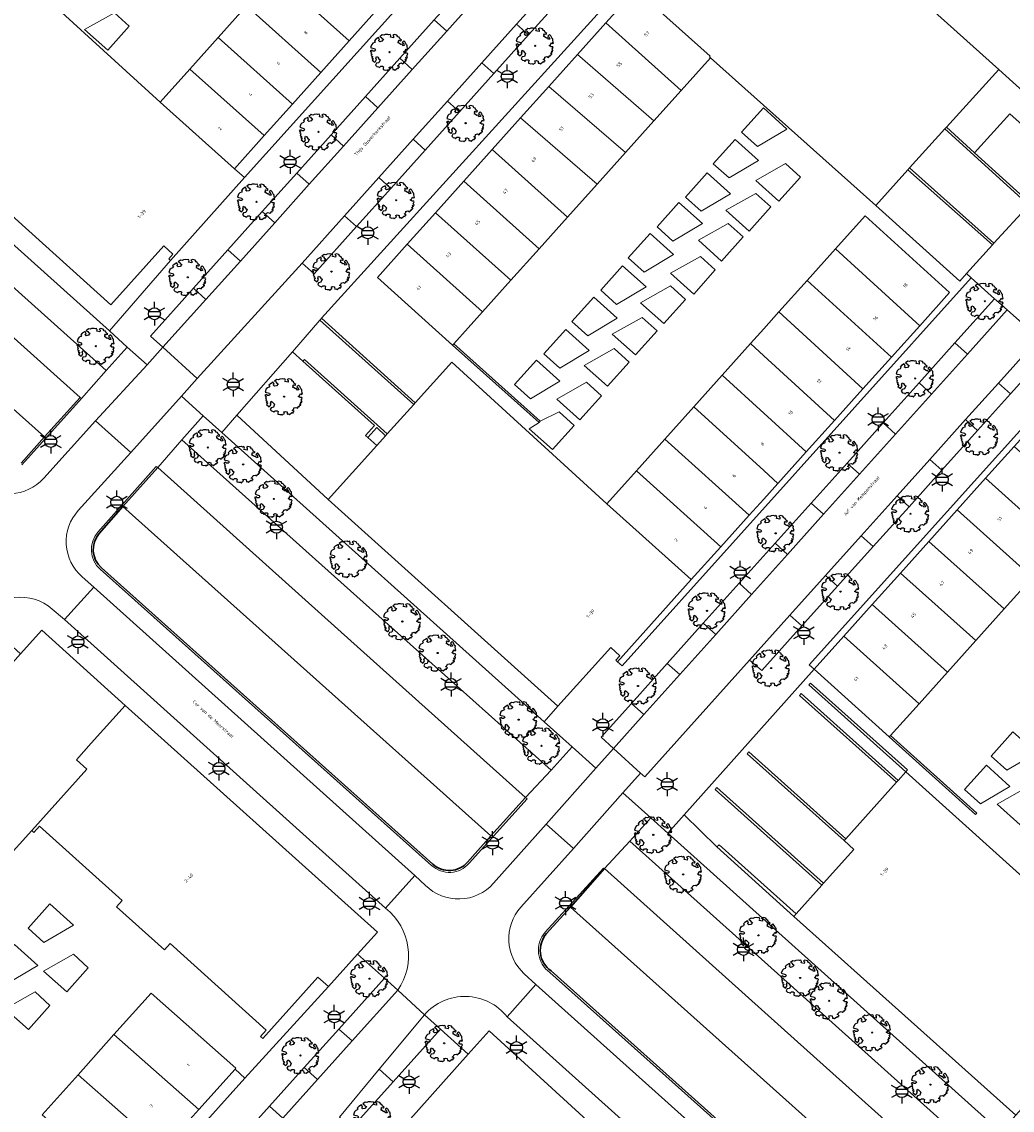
# Model space of a CAD drawing. Extents: x 105780 to 185197, y 477999 to 525027.
# Tile 335 of 562: x 107448 to 107553, y 479411 to 479526. Entities that reach past the tile are written whole.
import ezdxf
from ezdxf.enums import TextEntityAlignment as Align

# ---------------------------------------------------------------- set-up
doc = ezdxf.new("R2010")
doc.units = 0
for name, color, linetype, lineweight in [('B-GV-GR-BOOM-S', 252, 'Continuous', 25), ('B-RO-IE-MEUBILAIR_WEGMEUBILAIR-S', 252, 'Continuous', 25), ('B-RO-IE-TERREINAFSCHEIDING_KUNSTMATIG_SCHUTTING-G', 252, 'IE-TERREINAFSCHEIDING-KUNSTMATIG-DICHT', 18), ('B-WE-GK-KADEMUUR-G', 252, 'Continuous', 18), ('B-WE-GW-WATERGANG_SLOOT_INSTEEK-G', 252, 'Continuous', 30), ('B-XX-KG-KADASTRAAL_BEBOUWING-G', 252, 'Continuous', 20), ('B1-WE-OG-BEBOUWING-T18', 7, 'Continuous', 18), ('B1-WE-OG-TERREIN_ERF-GV', 252, 'Continuous', 18), ('B1-WE-OG-TOPOGRAFIE-T18', 10, 'Continuous', 18), ('B1-WE-VH-VERHARDING_ASFALT-GV', 252, 'Continuous', 18), ('B1-WE-VH-VERHARDING_BETONSTRAATSTEEN-GV', 252, 'Continuous', 18), ('B1-WE-VH-VERHARDING_HALFVERHARDING_GRIND-GV', 252, 'Continuous', 18)]:
    doc.layers.add(name, color=color, linetype=linetype, lineweight=lineweight)
doc.styles.add('NLCS-ISO', font='NLCS-ISO.ttf')
doc.styles.add('NLCS-ISO-M200-T18', font='NLCS-ISO.ttf', dxfattribs={"height": 0.36})
doc.linetypes.add('IE-TERREINAFSCHEIDING-KUNSTMATIG-DICHT', pattern='A,8,-1,[82,NLCS.SHX,S=0.75,R=90,X=0,Y=0],-1', length=10)

# ---------------------------------------------------------------- blocks, each defined once
blk = doc.blocks.new('B-SIE-WEG_LICHTMAST-SO')
at = {"ltscale": 0.1}
for p, q in [((0, 1.27), (0, 2.53)), ((-1.1, 0.63), (-2.19, 1.27)), ((1.1, 0.63), (2.19, 1.27)), ((-1.1, -0.63), (-2.19, -1.27)), ((0, -1.27), (0, -2.53)), ((1.1, -0.63), (2.19, -1.27))]:
    blk.add_line(p, q, dxfattribs=at)
at = {"flags": 128}
for points in [[(-1.16, 0.5), (1.16, 0.5)], [(-1.16, -0.5), (1.16, -0.5)]]:
    blk.add_lwpolyline(points, dxfattribs=at)
at = {"ltscale": 0.1}
blk.add_circle((0, 0), 1.27, dxfattribs=at)
at = {"style": 'NLCS-ISO'}
blk.add_attdef('TYPE', text='', height=1.8, dxfattribs=at).set_placement((0, 2.53), align=Align.BOTTOM_CENTER)
blk = doc.blocks.new('B-SGR-BOOM_06')
at = {"linetype": 'Continuous', "flags": 128}
blk.add_lwpolyline([(1.08, 1.41), (1.01, 1.58), (0.88, 1.63), (0.78, 1.81), (0.51, 1.88), (0.34, 1.81), (0.44, 1.71), (0.43, 1.52), (0.09, 1.59), (0.14, 1.73), (0.07, 1.88), (-0.06, 1.84), (-0.19, 1.88), (-0.46, 1.86), (-0.6, 1.79), (-0.78, 1.83), (-1.02, 1.64), (-0.85, 1.56), (-0.8, 1.46), (-0.63, 1.37), (-0.8, 1.16), (-1.02, 1.11), (-1.17, 1.24), (-1.05, 1.29), (-1.15, 1.54), (-1.45, 1.37), (-1.6, 1.21), (-1.52, 1.14), (-1.6, 1.01), (-1.77, 0.94), (-1.89, 0.82), (-2, 0.49), (-1.55, 0.37), (-1.48, 0.22), (-1.6, 0.12), (-1.8, 0.12), (-1.84, 0.22), (-2.04, 0.15), (-1.9, -0.07), (-1.97, -0.15), (-1.89, -0.22), (-1.95, -0.4), (-1.81, -0.47), (-1.89, -0.62), (-1.77, -0.64), (-1.72, -0.68), (-1.85, -0.84), (-1.57, -1.07), (-1.47, -0.97), (-1.38, -0.79), (-1.45, -0.7), (-1.37, -0.47), (-1.25, -0.54), (-1.12, -0.7), (-1, -0.8), (-1.12, -1.12), (-1.37, -1.17), (-1.47, -1.36), (-1.33, -1.51), (-1.13, -1.56), (-1.11, -1.61), (-1.08, -1.66), (-0.93, -1.49), (-0.73, -1.49), (-0.63, -1.56), (-0.68, -1.71), (-0.68, -1.84), (-0.46, -1.89), (-0.24, -1.88), (-0.19, -1.98), (-0.09, -1.86), (0.04, -1.79), (-0.02, -1.6), (0.11, -1.56), (0.31, -1.61), (0.34, -1.84), (0.46, -1.83), (0.58, -1.89), (0.83, -1.69), (0.95, -1.74), (0.93, -1.66), (1.06, -1.59), (0.96, -1.49), (0.85, -1.46), (1.03, -1.29), (1.05, -1.19), (1.26, -1.14), (1.42, -1.22), (1.51, -1.12), (1.51, -1.05), (1.65, -1.05), (1.65, -0.95), (1.78, -0.91), (1.78, -0.82), (1.63, -0.82), (1.82, -0.64), (1.7, -0.57), (1.85, -0.62), (1.9, -0.5), (1.82, -0.37), (1.93, -0.18), (1.87, -0.1), (1.7, -0.1), (1.5, 0.03), (1.63, 0.12), (1.75, 0.34), (1.82, 0.24), (1.95, 0.29), (1.87, 0.57), (1.88, 0.75), (1.8, 0.79), (1.67, 1.06), (1.53, 1.21), (1.35, 1.04), (1.47, 0.97), (1.57, 0.72), (1.41, 0.69), (1.33, 0.85), (1.2, 0.82), (1.06, 0.92), (0.9, 1.01), (0.98, 1.07), (0.93, 1.17), (1.01, 1.27), (1.15, 1.22), (1.26, 1.29)], close=True, dxfattribs=at)
blk.add_circle((0, 0), 0.06)
at = {"style": 'NLCS-ISO'}
blk.add_attdef('SOORT', text='', height=0.3, dxfattribs=at).set_placement((0, -0.36), align=Align.TOP_CENTER)

msp = doc.modelspace()

# ---------------------------------------------------------------- linework, layer by layer
at = {"layer": 'B-RO-IE-TERREINAFSCHEIDING_KUNSTMATIG_SCHUTTING-G', "flags": 128}
for points in [[(107545.735, 479515.313), (107545.567, 479515.128), (107554.489, 479507.058), (107554.657, 479507.244), (107548.725, 479512.609)], [(107541.831, 479510.997), (107541.657, 479510.804), (107550.603, 479502.832), (107550.759, 479503.016)], [(107479.487, 479495.056), (107479.411, 479494.972), (107479.32, 479494.87), (107479.323, 479494.868), (107489.259, 479485.927), (107489.427, 479486.113)], [(107493.52, 479492.369), (107493.386, 479492.221), (107502.547, 479483.998), (107502.681, 479484.147)], [(107477.511, 479490.512), (107485.093, 479483.689), (107484.157, 479482.649), (107484.395, 479482.435), (107485.331, 479483.475), (107486.283, 479482.619), (107486.45, 479482.805), (107477.678, 479490.698)], [(107541.433, 479446.997), (107541.6, 479447.183), (107531.326, 479456.396), (107531.159, 479456.209)], [(107540.432, 479445.88), (107540.605, 479446.073), (107530.331, 479455.286), (107530.157, 479455.093)], [(107539.81, 479450.843), (107539.677, 479450.694), (107548.834, 479442.467), (107548.968, 479442.616)], [(107534.891, 479439.7), (107535.058, 479439.886), (107524.783, 479449.099), (107524.616, 479448.913)], [(107532.535, 479434.976), (107532.709, 479435.17), (107521.392, 479445.317), (107521.218, 479445.123)], [(107521.408, 479439.023), (107521.405, 479439.021), (107529.571, 479431.67), (107529.798, 479431.923), (107521.645, 479439.234)]]:
    msp.add_lwpolyline(points, close=True, dxfattribs=at)
at = {"layer": 'B-WE-GK-KADEMUUR-G', "flags": 128}
for points in [[(107454.038, 479486.568), (107453.89, 479486.682), (107450.131, 479482.491), (107447.626, 479479.7)], [(107447.705, 479479.517), (107454.038, 479486.568)], [(107462.114, 479479.239), (107461.943, 479479.338), (107455.775, 479472.385)], [(107455.926, 479472.253), (107458.43, 479475.11), (107462.114, 479479.239)], [(107456.016, 479468.457), (107491.16, 479437.058)], [(107491.294, 479437.206), (107456.149, 479468.606)], [(107495.127, 479437.293), (107501.289, 479444.143), (107501.119, 479444.269), (107497.423, 479440.191), (107494.976, 479437.425)], [(107503.351, 479429.848), (107505.883, 479432.64), (107509.493, 479436.739), (107509.375, 479436.782), (107503.202, 479429.982)], [(107503.695, 479425.724), (107538.588, 479394.508)], [(107538.724, 479394.655), (107503.82, 479425.881)]]:
    msp.add_lwpolyline(points, dxfattribs=at)
for points in [[(107455.775, 479472.385, 0.4101193), (107456.016, 479468.457)], [(107456.149, 479468.606, -0.4099191), (107455.926, 479472.253)], [(107491.16, 479437.058, 0.4247421), (107495.127, 479437.293)], [(107494.976, 479437.425, -0.4255968), (107491.294, 479437.206)], [(107503.202, 479429.982, 0.447378), (107503.695, 479425.724)], [(107503.82, 479425.881, -0.4489668), (107503.351, 479429.848)]]:
    msp.add_lwpolyline(points, format="xyb", dxfattribs=at)
at = {"layer": 'B-WE-GW-WATERGANG_SLOOT_INSTEEK-G', "flags": 128}
for points in [[(107525.77, 479544.342), (107551.281, 479521.445), (107563.82, 479510.104), (107564.266, 479509.701), (107564.618, 479509.382), (107567.63, 479506.725), (107567.632, 479506.727), (107567.988, 479506.409), (107571.555, 479503.194), (107572.031, 479502.765), (107597.542, 479479.868), (107610.103, 479468.552)], [(107447.626, 479479.7), (107450.131, 479482.491), (107412.253, 479516.282)], [(107458.43, 479475.11), (107455.926, 479472.253)], [(107494.976, 479437.425), (107497.423, 479440.191), (107458.43, 479475.11)], [(107456.149, 479468.606), (107491.294, 479437.206)], [(107526.332, 479414.326), (107505.883, 479432.64), (107503.351, 479429.848)], [(107503.82, 479425.881), (107538.724, 479394.655)], [(107542.37, 479394.772), (107544.95, 479397.653), (107526.332, 479414.326)]]:
    msp.add_lwpolyline(points, dxfattribs=at)
for points in [[(107416.46, 479520.263), (107416.133, 479520.556), (107412.253, 479516.282), (107450.131, 479482.491), (107453.89, 479486.682), (107434.96, 479503.666)], [(107462.114, 479479.239), (107458.43, 479475.11), (107497.423, 479440.191), (107501.119, 479444.269), (107481.23, 479462.101)], [(107529.954, 479418.377), (107509.493, 479436.739), (107505.883, 479432.64), (107526.332, 479414.326), (107544.95, 479397.653), (107548.701, 479401.553)]]:
    msp.add_lwpolyline(points, close=True, dxfattribs=at)
for points in [[(107455.926, 479472.253, 0.4099191), (107456.149, 479468.606)], [(107491.294, 479437.206, 0.4255968), (107494.976, 479437.425)], [(107503.351, 479429.848, 0.4489668), (107503.82, 479425.881)]]:
    msp.add_lwpolyline(points, format="xyb", dxfattribs=at)
at = {"layer": 'B-XX-KG-KADASTRAAL_BEBOUWING-G', "flags": 128}
for points in [[(107551.281, 479521.445), (107525.77, 479544.342), (107512.797, 479529.894), (107520.681, 479522.855), (107520.614, 479522.781), (107520.732, 479522.679), (107538.236, 479507.022), (107541.657, 479510.804), (107541.831, 479510.997), (107545.567, 479515.128), (107545.735, 479515.313)], [(107477.557, 479534.889), (107474.546, 479531.531), (107482.411, 479524.469), (107485.422, 479527.827)], [(107445.945, 479532.979), (107445.811, 479532.831), (107442.066, 479528.668), (107441.899, 479528.482), (107439.089, 479525.36), (107438.922, 479525.174), (107438.047, 479524.201), (107432.822, 479518.394), (107457.153, 479496.503), (107462.758, 479502.732), (107463.725, 479501.862), (107463.28, 479501.368), (107463.473, 479501.195), (107471.323, 479509.971), (107470.247, 479510.905), (107462.378, 479517.962)], [(107474.546, 479531.531), (107471.541, 479528.181), (107479.406, 479521.119), (107482.411, 479524.469)], [(107512.797, 479529.894), (107509.642, 479526.379), (107517.623, 479519.216), (107520.732, 479522.679), (107520.614, 479522.781), (107520.681, 479522.855)], [(107459.107, 479526.022), (107457.542, 479527.452), (107454.365, 479525.67), (107456.819, 479523.469)], [(107471.541, 479528.181), (107468.537, 479524.83), (107476.402, 479517.768), (107479.406, 479521.119)], [(107509.642, 479526.379), (107506.636, 479523.03), (107514.717, 479515.979), (107517.623, 479519.216)], [(107468.537, 479524.83), (107465.533, 479521.48), (107473.398, 479514.418), (107476.402, 479517.768)], [(107506.636, 479523.03), (107503.597, 479519.645), (107511.711, 479512.631), (107514.717, 479515.979)], [(107465.533, 479521.48), (107462.378, 479517.962), (107470.247, 479510.905), (107473.398, 479514.418)], [(107503.597, 479519.645), (107500.591, 479516.296), (107508.705, 479509.283), (107511.711, 479512.631)], [(107526.327, 479517.356), (107524.014, 479514.779), (107525.691, 479513.275), (107528.815, 479515.123)], [(107500.591, 479516.296), (107497.585, 479512.947), (107505.564, 479505.784), (107508.705, 479509.283)], [(107523.331, 479514.026), (107521.018, 479511.449), (107522.694, 479509.944), (107525.819, 479511.792)], [(107497.585, 479512.947), (107494.58, 479509.598), (107502.558, 479502.435), (107505.564, 479505.784)], [(107530.255, 479510.032), (107528.69, 479511.462), (107525.513, 479509.68), (107527.966, 479507.48)], [(107520.37, 479510.488), (107518.058, 479507.911), (107519.734, 479506.406), (107522.859, 479508.255)], [(107494.58, 479509.598), (107491.574, 479506.249), (107499.551, 479499.087), (107502.558, 479502.435)], [(107527.107, 479506.862), (107525.541, 479508.293), (107522.365, 479506.51), (107524.818, 479504.31)], [(107517.374, 479507.329), (107515.061, 479504.751), (107516.737, 479503.247), (107519.862, 479505.095)], [(107491.574, 479506.249), (107488.568, 479502.9), (107496.545, 479495.738), (107499.551, 479499.087)], [(107537.115, 479505.936), (107533.964, 479502.422), (107542.904, 479494.272), (107546.062, 479497.781)], [(107514.318, 479504.042), (107512.006, 479501.465), (107513.682, 479499.96), (107516.807, 479501.809)], [(107524.177, 479503.678), (107522.612, 479505.108), (107519.435, 479503.326), (107521.889, 479501.126)], [(107488.568, 479502.9), (107485.409, 479499.381), (107493.386, 479492.221), (107493.52, 479492.369), (107496.545, 479495.738)], [(107533.964, 479502.422), (107530.966, 479499.079), (107539.9, 479490.934), (107542.904, 479494.272)], [(107511.401, 479500.614), (107509.088, 479498.037), (107510.764, 479496.532), (107513.889, 479498.381)], [(107521.233, 479500.186), (107519.668, 479501.617), (107516.491, 479499.834), (107518.945, 479497.634)], [(107518.06, 479497.064), (107516.495, 479498.494), (107513.318, 479496.712), (107515.772, 479494.512)], [(107530.966, 479499.079), (107527.962, 479495.729), (107536.89, 479487.589), (107539.9, 479490.934)], [(107508.337, 479497.29), (107506.024, 479494.712), (107507.701, 479493.208), (107510.826, 479495.056)], [(107515.055, 479493.729), (107513.49, 479495.16), (107510.313, 479493.377), (107512.767, 479491.177)], [(107527.962, 479495.729), (107526.369, 479493.953), (107524.957, 479492.378), (107526.369, 479491.091), (107533.879, 479484.244), (107536.89, 479487.589)], [(107505.382, 479493.863), (107503.069, 479491.286), (107504.745, 479489.782), (107507.87, 479491.63)], [(107512.083, 479490.423), (107510.518, 479491.853), (107507.341, 479490.071), (107509.794, 479487.871)], [(107526.369, 479491.091), (107524.957, 479492.378), (107521.96, 479489.036), (107526.369, 479485.017), (107530.877, 479480.908), (107533.879, 479484.244)], [(107509.739, 479475.407), (107493.306, 479490.425), (107489.427, 479486.113), (107489.259, 479485.927), (107486.45, 479482.805), (107486.283, 479482.619), (107485.347, 479481.578), (107480.183, 479475.839), (107504.545, 479453.934), (107510.148, 479460.165), (107511.114, 479459.296), (107510.678, 479458.811), (107510.85, 479458.656), (107518.682, 479467.358)], [(107502.268, 479490.614), (107499.955, 479488.037), (107501.631, 479486.532), (107504.756, 479488.381)], [(107526.369, 479485.017), (107521.96, 479489.036), (107518.956, 479485.685), (107526.369, 479478.928), (107527.866, 479477.563), (107530.877, 479480.908)], [(107509.159, 479486.848), (107507.594, 479488.279), (107504.417, 479486.496), (107506.871, 479484.296)], [(107518.956, 479485.685), (107515.881, 479482.256), (107524.836, 479474.197), (107526.369, 479475.9), (107527.866, 479477.563), (107526.369, 479478.928)], [(107502.681, 479484.147), (107502.547, 479483.998), (107501.515, 479483.355), (107503.968, 479481.155), (107506.257, 479483.707), (107504.692, 479485.138)], [(107515.881, 479482.256), (107512.877, 479478.906), (107521.826, 479470.852), (107524.836, 479474.197)], [(107552.9, 479481.455), (107549.892, 479478.108), (107557.867, 479470.944), (107560.874, 479474.291)], [(107512.877, 479478.906), (107509.739, 479475.407), (107518.682, 479467.358), (107521.826, 479470.852)], [(107549.892, 479478.108), (107546.885, 479474.76), (107554.86, 479467.596), (107557.867, 479470.944)], [(107546.885, 479474.76), (107543.878, 479471.412), (107551.853, 479464.248), (107554.86, 479467.596)], [(107543.878, 479471.412), (107540.864, 479468.057), (107548.838, 479460.893), (107551.853, 479464.248)], [(107540.864, 479468.057), (107537.862, 479464.715), (107545.838, 479457.553), (107548.838, 479460.893)], [(107537.862, 479464.715), (107534.855, 479461.367), (107542.831, 479454.205), (107545.838, 479457.553)], [(107534.855, 479461.367), (107531.702, 479457.858), (107539.677, 479450.694), (107539.81, 479450.843), (107542.831, 479454.205)], [(107448.768, 479440.756), (107448.998, 479440.548), (107449.6, 479441.217), (107458.336, 479433.359), (107457.734, 479432.69), (107462.826, 479428.108), (107463.428, 479428.777), (107473.613, 479419.614), (107473.011, 479418.945), (107473.249, 479418.731), (107479.099, 479425.238), (107480.214, 479424.235), (107483.282, 479427.646), (107485.403, 479430.005), (107458.685, 479454.028), (107455.076, 479450.014), (107453.496, 479448.258), (107454.612, 479447.255)], [(107552.78, 479451.232), (107550.467, 479448.655), (107552.143, 479447.151), (107555.268, 479448.999)], [(107549.981, 479447.679), (107547.668, 479445.102), (107549.344, 479443.598), (107552.469, 479445.446)], [(107557.022, 479432.964), (107541.433, 479446.997), (107540.605, 479446.073), (107540.432, 479445.88), (107535.058, 479439.886), (107534.891, 479439.7), (107535.933, 479438.766), (107532.709, 479435.17), (107532.535, 479434.976), (107529.798, 479431.923), (107529.571, 479431.67), (107553.087, 479410.585), (107565.962, 479424.949), (107565.12, 479425.703)], [(107555.849, 479443.918), (107554.284, 479445.349), (107551.107, 479443.566), (107553.561, 479441.366)], [(107450.689, 479432.983), (107448.376, 479430.406), (107450.052, 479428.901), (107453.177, 479430.75)], [(107446.931, 479428.692), (107444.618, 479426.115), (107446.294, 479424.611), (107449.419, 479426.459)], [(107454.755, 479426.228), (107453.19, 479427.659), (107450.013, 479425.876), (107452.466, 479423.676)], [(107450.697, 479422.23), (107449.132, 479423.661), (107445.955, 479421.878), (107448.408, 479419.678)], [(107461.414, 479423.525), (107457.474, 479419.132), (107466.461, 479411.183), (107470.316, 479415.47), (107470.407, 479415.571)], [(107457.474, 479419.132), (107453.668, 479414.888), (107462.65, 479406.944), (107466.461, 479411.183)], [(107453.668, 479414.888), (107449.863, 479410.644), (107458.839, 479402.705), (107462.65, 479406.944)]]:
    msp.add_lwpolyline(points, close=True, dxfattribs=at)
at = {"layer": 'B1-WE-OG-TERREIN_ERF-GV', "flags": 128}
for points in [[(107485.422, 479527.827), (107482.411, 479524.469), (107479.406, 479521.119), (107476.402, 479517.768), (107473.398, 479514.418), (107470.247, 479510.905), (107471.323, 479509.971), (107499.729, 479541.531)], [(107445.945, 479532.979), (107462.378, 479517.962), (107465.533, 479521.48), (107468.537, 479524.83), (107471.541, 479528.181)], [(107512.51, 479531.513), (107479.487, 479495.056), (107489.427, 479486.113), (107493.306, 479490.425), (107509.739, 479475.407), (107512.877, 479478.906), (107515.881, 479482.256), (107518.956, 479485.685), (107521.96, 479489.036), (107524.957, 479492.378), (107526.369, 479493.953), (107527.962, 479495.729), (107530.966, 479499.079), (107533.964, 479502.422), (107537.115, 479505.936), (107546.062, 479497.781), (107542.904, 479494.272), (107539.9, 479490.934), (107536.89, 479487.589), (107533.879, 479484.244), (107530.877, 479480.908), (107527.866, 479477.563), (107526.369, 479475.9), (107524.836, 479474.197), (107521.826, 479470.852), (107518.682, 479467.358), (107510.85, 479458.656), (107511.342, 479458.214), (107548.341, 479499.36), (107547.851, 479499.795), (107547.142, 479499.013), (107538.236, 479507.022), (107520.732, 479522.679), (107517.623, 479519.216), (107514.717, 479515.979), (107511.711, 479512.631), (107508.705, 479509.283), (107505.564, 479505.784), (107502.558, 479502.435), (107499.551, 479499.087), (107496.545, 479495.738), (107493.52, 479492.369), (107502.681, 479484.147), (107504.692, 479485.138), (107506.257, 479483.707), (107503.968, 479481.155), (107501.515, 479483.355), (107502.547, 479483.998), (107493.386, 479492.221), (107485.409, 479499.381), (107488.568, 479502.9), (107491.574, 479506.249), (107494.58, 479509.598), (107497.585, 479512.947), (107500.591, 479516.296), (107503.597, 479519.645), (107506.636, 479523.03), (107509.642, 479526.379), (107512.797, 479529.894)], [(107554.86, 479467.596), (107551.853, 479464.248), (107548.838, 479460.893), (107545.838, 479457.553), (107542.831, 479454.205), (107539.81, 479450.843), (107548.968, 479442.616), (107548.834, 479442.467), (107539.677, 479450.694), (107531.702, 479457.858), (107517.933, 479442.425), (107521.405, 479439.021), (107521.408, 479439.023), (107521.645, 479439.234), (107529.798, 479431.923), (107532.535, 479434.976), (107521.218, 479445.123), (107521.392, 479445.317), (107532.709, 479435.17), (107535.933, 479438.766), (107534.891, 479439.7), (107524.616, 479448.913), (107524.783, 479449.099), (107535.058, 479439.886), (107540.432, 479445.88), (107530.157, 479455.093), (107530.331, 479455.286), (107540.605, 479446.073), (107541.433, 479446.997), (107557.022, 479432.964)], [(107449.863, 479410.644), (107453.668, 479414.888), (107457.474, 479419.132), (107461.414, 479423.525), (107470.407, 479415.571), (107470.316, 479415.47), (107471.343, 479414.518), (107480.214, 479424.235), (107479.099, 479425.238), (107473.249, 479418.731), (107473.011, 479418.945), (107473.613, 479419.614), (107463.428, 479428.777), (107462.826, 479428.108), (107457.734, 479432.69), (107458.336, 479433.359), (107449.6, 479441.217), (107448.998, 479440.548), (107448.768, 479440.756), (107445.853, 479437.513)], [(107508.901, 479408.918), (107497.25, 479419.527), (107495.045, 479417.058), (107487.187, 479408.26)]]:
    msp.add_lwpolyline(points, dxfattribs=at)
for points in [[(107459.107, 479526.022), (107456.819, 479523.469), (107454.365, 479525.67), (107457.542, 479527.452)], [(107551.281, 479521.445), (107545.735, 479515.313), (107548.725, 479512.609), (107552.473, 479516.728), (107562.065, 479508.153), (107563.586, 479509.844), (107563.82, 479510.104)], [(107526.327, 479517.356), (107528.815, 479515.123), (107525.691, 479513.275), (107524.014, 479514.779)], [(107545.567, 479515.128), (107541.831, 479510.997), (107550.759, 479503.016), (107554.489, 479507.058)], [(107523.331, 479514.026), (107525.819, 479511.792), (107522.694, 479509.944), (107521.018, 479511.449)], [(107530.255, 479510.032), (107527.966, 479507.48), (107525.513, 479509.68), (107528.69, 479511.462)], [(107520.37, 479510.488), (107522.859, 479508.255), (107519.734, 479506.406), (107518.058, 479507.911)], [(107541.657, 479510.804), (107538.236, 479507.022), (107547.142, 479499.013), (107547.851, 479499.795), (107550.603, 479502.832)], [(107527.107, 479506.862), (107524.818, 479504.31), (107522.365, 479506.51), (107525.541, 479508.293)], [(107517.374, 479507.329), (107519.862, 479505.095), (107516.737, 479503.247), (107515.061, 479504.751)], [(107514.318, 479504.042), (107516.807, 479501.809), (107513.682, 479499.96), (107512.006, 479501.465)], [(107524.177, 479503.678), (107521.889, 479501.126), (107519.435, 479503.326), (107522.612, 479505.108)], [(107572.031, 479502.765), (107571.555, 479503.194), (107571.321, 479502.934), (107531.189, 479458.318), (107531.702, 479457.858), (107534.855, 479461.367), (107537.862, 479464.715), (107540.864, 479468.057), (107543.878, 479471.412), (107546.885, 479474.76), (107549.892, 479478.108), (107552.9, 479481.455), (107555.907, 479484.803), (107559.002, 479488.248), (107559.061, 479488.314)], [(107511.401, 479500.614), (107513.889, 479498.381), (107510.764, 479496.532), (107509.088, 479498.037)], [(107521.233, 479500.186), (107518.945, 479497.634), (107516.491, 479499.834), (107519.668, 479501.617)], [(107518.06, 479497.064), (107515.772, 479494.512), (107513.318, 479496.712), (107516.495, 479498.494)], [(107508.337, 479497.29), (107510.826, 479495.056), (107507.701, 479493.208), (107506.024, 479494.712)], [(107479.323, 479494.868), (107479.32, 479494.87), (107476.39, 479491.521), (107477.511, 479490.512), (107477.678, 479490.698), (107486.45, 479482.805), (107489.259, 479485.927)], [(107515.055, 479493.729), (107512.767, 479491.177), (107510.313, 479493.377), (107513.49, 479495.16)], [(107505.382, 479493.863), (107507.87, 479491.63), (107504.745, 479489.782), (107503.069, 479491.286)], [(107485.347, 479481.578), (107484.395, 479482.435), (107484.157, 479482.649), (107485.093, 479483.689), (107477.511, 479490.512), (107476.39, 479491.521), (107470.515, 479484.807), (107480.183, 479475.839)], [(107512.083, 479490.423), (107509.794, 479487.871), (107507.341, 479490.071), (107510.518, 479491.853)], [(107502.268, 479490.614), (107504.756, 479488.381), (107501.631, 479486.532), (107499.955, 479488.037)], [(107509.159, 479486.848), (107506.871, 479484.296), (107504.417, 479486.496), (107507.594, 479488.279)], [(107485.331, 479483.475), (107484.395, 479482.435), (107485.347, 479481.578), (107486.283, 479482.619)], [(107455.076, 479450.014), (107458.685, 479454.028), (107449.82, 479461.999), (107447.561, 479459.511), (107446.156, 479457.9), (107435.535, 479446.268), (107436.803, 479445.171), (107437.04, 479445.435), (107445.853, 479437.513), (107448.768, 479440.756), (107454.612, 479447.255), (107453.496, 479448.258)], [(107541.433, 479446.997), (107531.159, 479456.209), (107531.326, 479456.396), (107541.6, 479447.183)], [(107552.78, 479451.232), (107555.268, 479448.999), (107552.143, 479447.151), (107550.467, 479448.655)], [(107549.981, 479447.679), (107552.469, 479445.446), (107549.344, 479443.598), (107547.668, 479445.102)], [(107555.849, 479443.918), (107553.561, 479441.366), (107551.107, 479443.566), (107554.284, 479445.349)], [(107450.689, 479432.983), (107453.177, 479430.75), (107450.052, 479428.901), (107448.376, 479430.406)], [(107446.931, 479428.692), (107449.419, 479426.459), (107446.294, 479424.611), (107444.618, 479426.115)], [(107454.755, 479426.228), (107452.466, 479423.676), (107450.013, 479425.876), (107453.19, 479427.659)], [(107450.697, 479422.23), (107448.408, 479419.678), (107445.955, 479421.878), (107449.132, 479423.661)], [(107471.343, 479414.518), (107470.316, 479415.47), (107466.461, 479411.183), (107462.65, 479406.944), (107458.839, 479402.705), (107455.022, 479398.46), (107451.211, 479394.222), (107447.339, 479389.915), (107443.527, 479385.676), (107439.68, 479381.397), (107435.878, 479377.168), (107432.078, 479372.942), (107432.068, 479372.931), (107428.256, 479368.691), (107424.445, 479364.453), (107420.634, 479360.214), (107416.823, 479355.975), (107411.809, 479350.399), (107412.942, 479349.511)]]:
    msp.add_lwpolyline(points, close=True, dxfattribs=at)
at = {"layer": 'B1-WE-VH-VERHARDING_ASFALT-GV', "flags": 128}
for points in [[(107489.202, 479514.033), (107492.847, 479518.092), (107496.493, 479522.151), (107500.156, 479526.229), (107503.97, 479530.474), (107508.298, 479535.293), (107504.555, 479538.647), (107500.228, 479533.827), (107496.416, 479529.58), (107492.754, 479525.5), (107489.11, 479521.44), (107485.466, 479517.381), (107481.821, 479513.321), (107478.177, 479509.261), (107474.522, 479505.189), (107470.878, 479501.129), (107467.233, 479497.069), (107462.674, 479491.99), (107466.307, 479488.696), (107477.422, 479500.919), (107481.91, 479505.916), (107485.556, 479509.975)], [(107496.416, 479529.58), (107495.094, 479530.764), (107491.433, 479526.685), (107492.754, 479525.5)], [(107505.243, 479529.333), (107503.97, 479530.474), (107500.156, 479526.229), (107501.429, 479525.088)], [(107492.754, 479525.5), (107491.433, 479526.685), (107487.788, 479522.625), (107489.11, 479521.44)], [(107501.429, 479525.088), (107500.156, 479526.229), (107496.493, 479522.151), (107497.766, 479521.01)], [(107489.11, 479521.44), (107487.788, 479522.625), (107484.144, 479518.565), (107485.466, 479517.381)], [(107497.766, 479521.01), (107496.493, 479522.151), (107492.847, 479518.092), (107494.12, 479516.951)], [(107485.466, 479517.381), (107484.144, 479518.565), (107480.5, 479514.505), (107481.821, 479513.321)], [(107494.12, 479516.951), (107492.847, 479518.092), (107489.202, 479514.033), (107490.475, 479512.892)], [(107481.821, 479513.321), (107480.5, 479514.505), (107476.855, 479510.445), (107478.177, 479509.261)], [(107490.475, 479512.892), (107489.202, 479514.033), (107485.556, 479509.975), (107486.829, 479508.834)], [(107478.177, 479509.261), (107476.855, 479510.445), (107473.2, 479506.374), (107474.522, 479505.189)], [(107486.829, 479508.834), (107485.556, 479509.975), (107481.91, 479505.916), (107483.184, 479504.775)], [(107474.522, 479505.189), (107473.2, 479506.374), (107469.556, 479502.314), (107470.878, 479501.129)], [(107483.184, 479504.775), (107481.91, 479505.916), (107477.422, 479500.919), (107478.697, 479499.78)], [(107470.878, 479501.129), (107469.556, 479502.314), (107465.912, 479498.254), (107467.233, 479497.069)], [(107467.233, 479497.069), (107465.912, 479498.254), (107461.359, 479493.182), (107462.674, 479491.99)], [(107552.167, 479495.961), (107551.293, 479496.737), (107550.844, 479497.136), (107546.643, 479492.455), (107547.96, 479491.274)], [(107536.711, 479472.019), (107540.501, 479476.234), (107543.981, 479480.103), (107547.771, 479484.317), (107551.251, 479488.186), (107555.543, 479492.959), (107555.095, 479493.358), (107552.167, 479495.961), (107547.96, 479491.274), (107544.147, 479487.028), (107540.335, 479482.781), (107536.523, 479478.535), (107532.71, 479474.288), (107528.898, 479470.041), (107525.086, 479465.795), (107521.273, 479461.548), (107517.461, 479457.301), (107513.649, 479453.055), (107510.425, 479449.464), (107513.311, 479446.84), (107513.758, 479446.44), (107524.842, 479458.821), (107529.13, 479463.59), (107532.92, 479467.804)], [(107556.822, 479491.824), (107555.543, 479492.959), (107551.251, 479488.186), (107552.524, 479487.045)], [(107547.96, 479491.274), (107546.643, 479492.455), (107542.83, 479488.208), (107544.147, 479487.028)], [(107544.147, 479487.028), (107542.83, 479488.208), (107539.018, 479483.962), (107540.335, 479482.781)], [(107552.524, 479487.045), (107551.251, 479488.186), (107547.771, 479484.317), (107549.044, 479483.177)], [(107540.335, 479482.781), (107539.018, 479483.962), (107535.206, 479479.715), (107536.523, 479478.535)], [(107549.044, 479483.177), (107547.771, 479484.317), (107543.981, 479480.103), (107545.253, 479478.962)], [(107545.253, 479478.962), (107543.981, 479480.103), (107540.501, 479476.234), (107541.773, 479475.093)], [(107536.523, 479478.535), (107535.206, 479479.715), (107531.393, 479475.468), (107532.71, 479474.288)], [(107532.71, 479474.288), (107531.393, 479475.468), (107527.581, 479471.222), (107528.898, 479470.041)], [(107541.773, 479475.093), (107540.501, 479476.234), (107536.711, 479472.019), (107537.983, 479470.879)], [(107537.983, 479470.879), (107536.711, 479472.019), (107532.92, 479467.804), (107534.192, 479466.664)], [(107528.898, 479470.041), (107527.581, 479471.222), (107523.768, 479466.975), (107525.086, 479465.795)], [(107534.192, 479466.664), (107532.92, 479467.804), (107529.13, 479463.59), (107530.401, 479462.45)], [(107455.338, 479466.551), (107452.241, 479463.135), (107486.284, 479432.524), (107489.376, 479435.994)], [(107525.086, 479465.795), (107523.768, 479466.975), (107519.956, 479462.729), (107521.273, 479461.548)], [(107521.273, 479461.548), (107519.956, 479462.729), (107516.144, 479458.482), (107517.461, 479457.301)], [(107530.401, 479462.45), (107529.13, 479463.59), (107524.842, 479458.821), (107526.158, 479457.732)], [(107517.461, 479457.301), (107516.144, 479458.482), (107512.331, 479454.235), (107513.649, 479453.055)], [(107513.649, 479453.055), (107512.331, 479454.235), (107509.116, 479450.654), (107510.425, 479449.464)], [(107487.56, 479423.852), (107486.15, 479425.124), (107481.308, 479419.727), (107482.721, 479418.46)], [(107502.199, 479424.439), (107499.169, 479421.018), (107533.721, 479390.01), (107536.781, 479393.448)], [(107492.101, 479419.726), (107490.398, 479421.237), (107485.606, 479415.469), (107487.083, 479414.145)], [(107482.721, 479418.46), (107481.308, 479419.727), (107477.652, 479415.654), (107479.066, 479414.387)], [(107479.066, 479414.387), (107477.652, 479415.654), (107473.972, 479411.552), (107475.385, 479410.285)], [(107487.083, 479414.145), (107485.606, 479415.469), (107481.377, 479410.379), (107482.668, 479409.235)], [(107475.385, 479410.285), (107473.972, 479411.552), (107470.292, 479407.451), (107471.705, 479406.184)]]:
    msp.add_lwpolyline(points, close=True, dxfattribs=at)
for points in [[(107459.264, 479480.835), (107455.525, 479484.195), (107450.036, 479478.128)], [(107453.701, 479474.692), (107459.264, 479480.835)], [(107450.914, 479464.247), (107452.241, 479463.135), (107455.338, 479466.551), (107454.113, 479467.664)], [(107506.182, 479438.85), (107503.293, 479441.448), (107497.708, 479435.171)], [(107500.623, 479432.653), (107506.182, 479438.85)], [(107490.515, 479434.947), (107489.376, 479435.994), (107486.284, 479432.524)], [(107499.169, 479421.018), (107502.199, 479424.439), (107500.975, 479425.592)], [(107481.377, 479410.379), (107485.606, 479415.469), (107490.398, 479421.237), (107487.56, 479423.852), (107482.721, 479418.46), (107479.066, 479414.387), (107475.385, 479410.285)], [(107487.56, 479423.852), (107490.398, 479421.237)]]:
    msp.add_lwpolyline(points, dxfattribs=at)
at = {"layer": 'B1-WE-VH-VERHARDING_ASFALT-GV'}
for points in [[(107450.036, 479478.128, -0.4141185), (107442.98, 479477.728)], [(107454.113, 479467.664, -0.4240124), (107453.701, 479474.692)], [(107443.417, 479463.276, -0.4528357), (107450.914, 479464.247)], [(107497.708, 479435.171, -0.430421), (107490.515, 479434.947)], [(107486.284, 479432.524, -0.3973867), (107487.56, 479423.852)], [(107500.975, 479425.592, -0.4121225), (107500.623, 479432.653)], [(107490.398, 479421.237, -0.4687047), (107499.169, 479421.018)]]:
    msp.add_lwpolyline(points, format="xyb", dxfattribs=at)
at = {"layer": 'B1-WE-VH-VERHARDING_BETONSTRAATSTEEN-GV', "flags": 128}
for points in [[(107484.144, 479518.565), (107487.788, 479522.625), (107491.433, 479526.685), (107495.094, 479530.764), (107498.907, 479535.011), (107503.233, 479539.831), (107499.729, 479541.531), (107471.323, 479509.971), (107463.473, 479501.195), (107456.991, 479493.714), (107458.892, 479492.008), (107460.983, 479490.135), (107462.674, 479491.99), (107461.359, 479493.182), (107465.912, 479498.254), (107469.556, 479502.314), (107473.2, 479506.374), (107476.855, 479510.445), (107480.5, 479514.505)], [(107422.86, 479527.435), (107421.322, 479525.727), (107456.991, 479493.714), (107463.473, 479501.195), (107463.28, 479501.368), (107463.725, 479501.862), (107462.758, 479502.732), (107457.153, 479496.503), (107432.822, 479518.394)], [(107419.075, 479523.203), (107418.691, 479523.548), (107415.989, 479520.703), (107416.133, 479520.556), (107416.46, 479520.263), (107434.96, 479503.666), (107453.89, 479486.682), (107454.038, 479486.568), (107456.641, 479489.529)], [(107531.393, 479475.468), (107535.206, 479479.715), (107539.018, 479483.962), (107542.83, 479488.208), (107546.643, 479492.455), (107550.844, 479497.136), (107548.341, 479499.36), (107511.342, 479458.214), (107510.85, 479458.656), (107510.678, 479458.811), (107511.114, 479459.296), (107510.148, 479460.165), (107504.545, 479453.934), (107503.073, 479452.296), (107506.042, 479449.631), (107508.561, 479447.369), (107510.425, 479449.464), (107509.116, 479450.654), (107512.331, 479454.235), (107516.144, 479458.482), (107519.956, 479462.729), (107523.768, 479466.975), (107527.581, 479471.222)], [(107464.657, 479486.79), (107466.307, 479488.696), (107462.674, 479491.99), (107460.983, 479490.135), (107455.525, 479484.195), (107459.264, 479480.835)], [(107480.183, 479475.839), (107470.515, 479484.807), (107468.909, 479482.971), (107503.073, 479452.296), (107504.545, 479453.934)], [(107483.91, 479464.968), (107464.672, 479482.166), (107462.114, 479479.239), (107481.23, 479462.101), (107501.119, 479444.269), (107503.842, 479447.15)], [(107511.443, 479444.747), (107513.311, 479446.84), (107510.425, 479449.464), (107508.561, 479447.369), (107503.293, 479441.448), (107506.182, 479438.85)], [(107529.571, 479431.67), (107521.405, 479439.021), (107517.933, 479442.425), (107516.199, 479440.481), (107551.512, 479408.808), (107553.087, 479410.585)], [(107532.585, 479421.321), (107512.164, 479439.631), (107509.493, 479436.739), (107529.954, 479418.377), (107548.701, 479401.553), (107551.292, 479404.549)]]:
    msp.add_lwpolyline(points, close=True, dxfattribs=at)
for points in [[(107505.243, 479529.333), (107501.429, 479525.088), (107497.766, 479521.01), (107494.12, 479516.951), (107490.475, 479512.892), (107486.829, 479508.834), (107483.184, 479504.775), (107478.697, 479499.78), (107477.422, 479500.919), (107466.307, 479488.696), (107464.657, 479486.79), (107466.954, 479484.727), (107468.909, 479482.971), (107470.515, 479484.807), (107476.39, 479491.521), (107479.32, 479494.87), (107479.411, 479494.972), (107479.487, 479495.056), (107512.51, 479531.513)], [(107562.065, 479508.153), (107552.473, 479516.728), (107548.725, 479512.609), (107554.657, 479507.244)], [(107554.489, 479507.058), (107550.759, 479503.016), (107550.603, 479502.832), (107547.851, 479499.795), (107548.341, 479499.36), (107550.844, 479497.136), (107551.293, 479496.737), (107552.167, 479495.961), (107555.095, 479493.358)], [(107556.822, 479491.824), (107552.524, 479487.045), (107549.044, 479483.177), (107545.253, 479478.962), (107541.773, 479475.093), (107537.983, 479470.879), (107534.192, 479466.664), (107530.401, 479462.45), (107526.158, 479457.732), (107524.842, 479458.821), (107513.758, 479446.44), (107513.311, 479446.84), (107511.443, 479444.747), (107514.395, 479442.1), (107516.199, 479440.481), (107517.933, 479442.425), (107531.702, 479457.858), (107531.189, 479458.318), (107571.321, 479502.934)], [(107455.525, 479484.195), (107460.983, 479490.135), (107458.892, 479492.008), (107456.641, 479489.529), (107454.038, 479486.568), (107447.705, 479479.517)], [(107462.114, 479479.239), (107464.672, 479482.166), (107466.954, 479484.727), (107464.657, 479486.79), (107459.264, 479480.835), (107453.701, 479474.692)], [(107450.036, 479478.128), (107455.525, 479484.195)], [(107455.775, 479472.385), (107461.943, 479479.338), (107462.114, 479479.239)], [(107491.16, 479437.058), (107456.016, 479468.457)], [(107454.113, 479467.664), (107455.338, 479466.551), (107489.376, 479435.994), (107490.515, 479434.947)], [(107452.241, 479463.135), (107450.914, 479464.247)], [(107443.417, 479463.276), (107444.685, 479462.118), (107447.561, 479459.511), (107449.82, 479461.999), (107458.685, 479454.028), (107485.403, 479430.005), (107483.282, 479427.646), (107486.15, 479425.124), (107487.56, 479423.852)], [(107486.284, 479432.524), (107452.241, 479463.135)], [(107497.708, 479435.171), (107503.293, 479441.448), (107508.561, 479447.369), (107506.042, 479449.631), (107503.842, 479447.15), (107501.119, 479444.269), (107501.289, 479444.143), (107495.127, 479437.293)], [(107509.493, 479436.739), (107512.164, 479439.631), (107514.395, 479442.1), (107511.443, 479444.747), (107506.182, 479438.85), (107500.623, 479432.653)], [(107503.202, 479429.982), (107509.375, 479436.782), (107509.493, 479436.739)], [(107451.94, 479386.998), (107455.62, 479391.1), (107459.275, 479395.174), (107462.956, 479399.275), (107466.636, 479403.377), (107470.292, 479407.451), (107473.972, 479411.552), (107477.652, 479415.654), (107481.308, 479419.727), (107486.15, 479425.124), (107483.282, 479427.646), (107480.214, 479424.235), (107471.343, 479414.518), (107412.942, 479349.511), (107407.253, 479343.246)], [(107500.975, 479425.592), (107502.199, 479424.439), (107536.781, 479393.448), (107538.067, 479392.323)], [(107538.588, 479394.508), (107503.695, 479425.724)], [(107490.398, 479421.237), (107492.101, 479419.726), (107495.045, 479417.058), (107497.25, 479419.527), (107508.901, 479408.918), (107531.541, 479388.592), (107532.84, 479387.506), (107530.439, 479384.855), (107533.252, 479382.224), (107534.611, 479381.025)], [(107534.91, 479388.839), (107533.721, 479390.01), (107499.169, 479421.018)], [(107487.187, 479408.26), (107495.045, 479417.058), (107492.101, 479419.726), (107487.083, 479414.145), (107482.668, 479409.235)]]:
    msp.add_lwpolyline(points, dxfattribs=at)
at = {"layer": 'B1-WE-VH-VERHARDING_BETONSTRAATSTEEN-GV'}
for points in [[(107442.98, 479477.728, 0.4141185), (107450.036, 479478.128)], [(107453.701, 479474.692, 0.4240124), (107454.113, 479467.664)], [(107456.016, 479468.457, -0.4101193), (107455.775, 479472.385)], [(107450.914, 479464.247, 0.4528357), (107443.417, 479463.276)], [(107495.127, 479437.293, -0.4247421), (107491.16, 479437.058)], [(107490.515, 479434.947, 0.430421), (107497.708, 479435.171)], [(107487.56, 479423.852, 0.3973867), (107486.284, 479432.524)], [(107500.623, 479432.653, 0.4121225), (107500.975, 479425.592)], [(107503.695, 479425.724, -0.447378), (107503.202, 479429.982)], [(107499.169, 479421.018, 0.4687047), (107490.398, 479421.237)]]:
    msp.add_lwpolyline(points, format="xyb", dxfattribs=at)
at = {"layer": 'B1-WE-VH-VERHARDING_HALFVERHARDING_GRIND-GV', "flags": 128}
for points in [[(107421.322, 479525.727), (107420.931, 479526.077), (107418.691, 479523.548), (107419.075, 479523.203), (107456.641, 479489.529), (107458.892, 479492.008), (107456.991, 479493.714)], [(107468.909, 479482.971), (107466.954, 479484.727), (107464.672, 479482.166), (107483.91, 479464.968), (107503.842, 479447.15), (107506.042, 479449.631), (107503.073, 479452.296)], [(107516.199, 479440.481), (107514.395, 479442.1), (107512.164, 479439.631), (107532.585, 479421.321), (107551.292, 479404.549), (107553.508, 479407.017), (107551.512, 479408.808)]]:
    msp.add_lwpolyline(points, close=True, dxfattribs=at)

# ---------------------------------------------------------------- block references
at = {"layer": 'B-GV-GR-BOOM-S', "linetype": 'Continuous', "lineweight": 0}
for p in [(107486.692, 479523.266), (107502.125, 479523.939), (107494.765, 479515.737), (107479.17, 479514.817), (107472.585, 479507.408), (107487.39, 479507.573), (107480.549, 479500.003), (107465.302, 479499.407), (107549.806, 479496.865), (107455.567, 479492.105), (107542.42, 479488.687), (107475.516, 479486.755), (107549.242, 479482.498), (107467.435, 479481.362), (107534.396, 479480.814), (107471.175, 479479.577), (107474.435, 479475.916), (107541.929, 479474.342), (107527.626, 479472.263), (107482.384, 479469.54), (107482.384, 479469.54), (107534.499, 479466.086), (107520.356, 479464.055), (107488.058, 479462.92), (107488.058, 479462.92), (107491.791, 479459.59), (107491.791, 479459.59), (107527.156, 479457.988), (107513.04, 479456.081), (107500.39, 479452.51), (107500.39, 479452.51), (107502.801, 479449.74), (107502.801, 479449.74), (107514.657, 479440.311), (107517.829, 479436.12), (107525.804, 479429.656), (107484.567, 479425.06), (107530.231, 479425.142), (107533.303, 479422.718), (107537.862, 479419.351), (107492.489, 479418.215), (107477.266, 479416.923), (107544.038, 479413.83), (107484.881, 479410.14)]:
    msp.add_blockref('B-SGR-BOOM_06', p, dxfattribs=at)
at = {"layer": 'B-RO-IE-MEUBILAIR_WEGMEUBILAIR-S', "xscale": 0.5, "yscale": 0.5, "zscale": 0.5}
for p in [(107499.169, 479520.702), (107476.148, 479511.636), (107484.388, 479504.124), (107461.762, 479495.546), (107470.121, 479488.051), (107538.491, 479484.348), (107450.772, 479482.008), (107545.284, 479477.957), (107457.773, 479475.555), (107474.705, 479472.916), (107523.877, 479468.101), (107530.634, 479461.709), (107453.665, 479460.753), (107493.214, 479456.247), (107509.294, 479451.982), (107468.614, 479447.339), (107516.135, 479445.683), (107497.614, 479439.429), (107484.558, 479433.016), (107505.358, 479433.069), (107524.21, 479428.167), (107480.836, 479421.022), (107500.154, 479417.759), (107488.764, 479414.12), (107541.013, 479413.093)]:
    msp.add_blockref('B-SIE-WEG_LICHTMAST-SO', p, dxfattribs=at)

# ---------------------------------------------------------------- texts
at = {"layer": 'B1-WE-OG-BEBOUWING-T18', "style": 'NLCS-ISO-M200-T18'}
for s, rotation, p in [('8', 48.1, (107477.812, 479525.333)), ('57', 48.1, (107513.969, 479525.212)), ('6', 48.1, (107474.911, 479522.097)), ('55', 48.1, (107511.048, 479521.957)), ('4', 48.1, (107471.947, 479518.791)), ('53', 48.1, (107508.073, 479518.643)), ('2', 48.1, (107468.701, 479515.172)), ('51', 48.1, (107504.932, 479515.144)), ('49', 48.1, (107501.999, 479511.876)), ('47', 48.1, (107498.98, 479508.512)), ('1-39', 48, (107460.423, 479506.117)), ('45', 48.1, (107496.007, 479505.199)), ('43', 48.1, (107492.934, 479501.775)), ('41', 48.1, (107489.795, 479498.279)), ('18', 48, (107541.371, 479498.548)), ('16', 48, (107538.228, 479495.056)), ('14', 48, (107535.323, 479491.827)), ('12', 48, (107532.231, 479488.392)), ('10', 48, (107529.215, 479485.041)), ('8', 48, (107526.236, 479481.731)), ('6', 48, (107523.218, 479478.378)), ('4', 48, (107520.175, 479474.997)), ('51', 48.1, (107551.393, 479473.793)), ('2', 48, (107517.081, 479471.558)), ('49', 48.1, (107548.289, 479470.337)), ('47', 48.1, (107545.251, 479466.955)), ('1-39', 48, (107508.002, 479463.76)), ('45', 48.1, (107542.219, 479463.58)), ('43', 48.1, (107539.202, 479460.22)), ('41', 48.1, (107536.159, 479456.833)), ('2-40', 46.6, (107465.413, 479435.743)), ('1-39', 48.1, (107539.17, 479436.384)), ('1', 48, (107465.338, 479415.917)), ('3', 48, (107461.445, 479411.587))]:
    msp.add_text(s, height=0.36, rotation=rotation, dxfattribs=at).set_placement(p, align=Align.MIDDLE)
at = {"layer": 'B1-WE-OG-TOPOGRAFIE-T18', "style": 'NLCS-ISO-M200-T18'}
for s, rotation, p in [('Thijs Ouwerkerkstraat', 48.1, (107484.925, 479514.353)), ('Juf van Kempenstraat', 48, (107536.774, 479476.21)), ('Cor van de Meerstraat', 317.8, (107468.007, 479452.576))]:
    msp.add_text(s, height=0.36, rotation=rotation, dxfattribs=at).set_placement(p, align=Align.MIDDLE)

doc.saveas('drawing.dxf')
